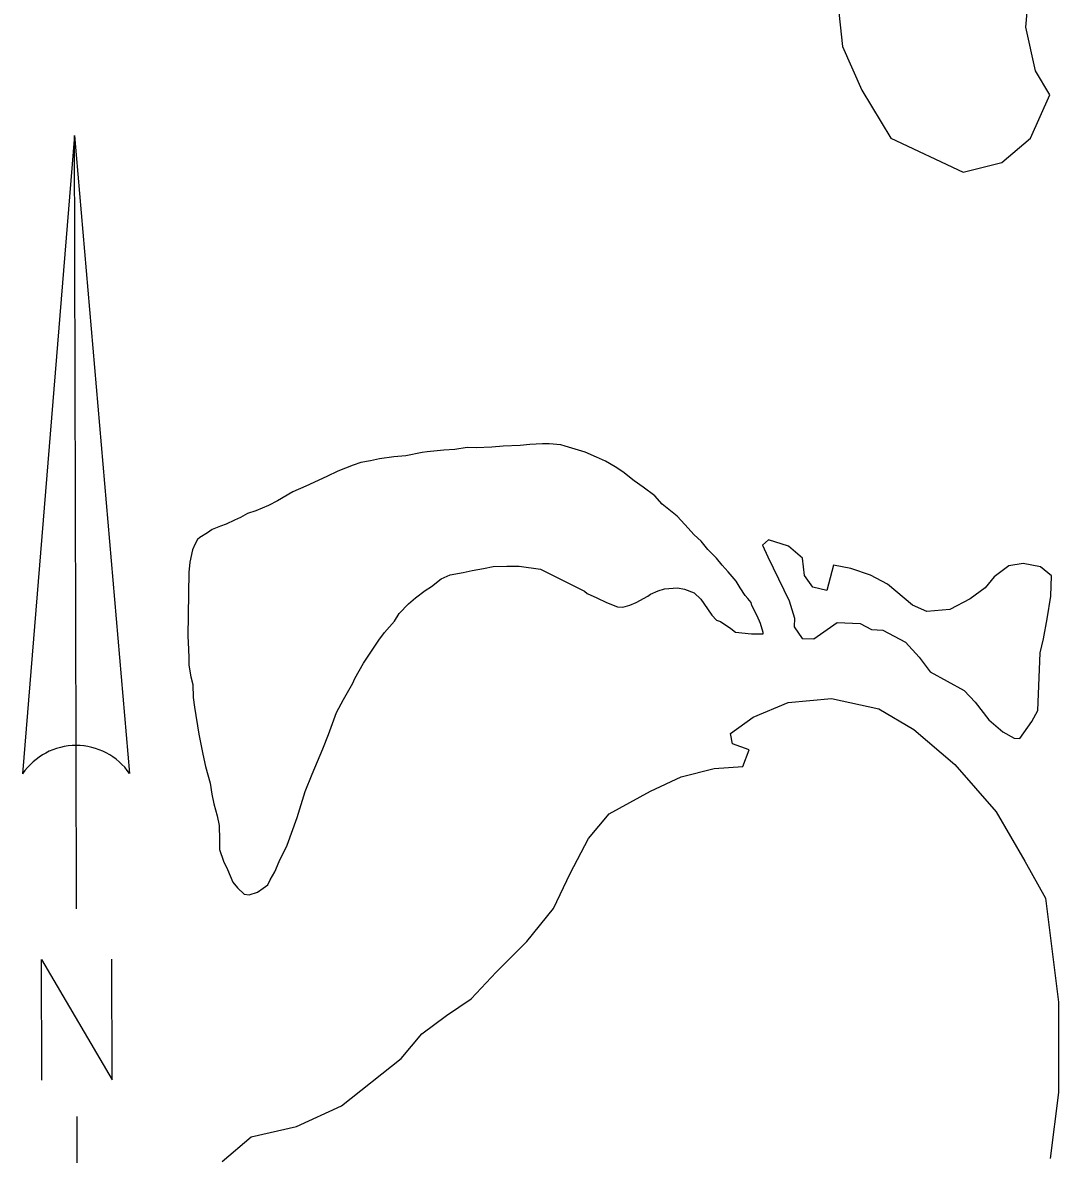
# Model space of a CAD drawing. Extents: x 3355677 to 3393573, y 612928 to 638357.
# Drawn here: x 3386620 to 3388266, y 632983 to 634782 of the extents above; entities that cross this region are included whole.
import ezdxf

# ---------------------------------------------------------------- set-up
doc = ezdxf.new("R2010")
doc.units = 0
for name, color, linetype in [('V-ANNO-SYMB', 7, 'Continuous'), ('V-SITE-VEGE', 7, 'Continuous'), ('V-TOPO-SHOR', 7, 'Continuous')]:
    doc.layers.add(name, color=color, linetype=linetype)

msp = doc.modelspace()

# ---------------------------------------------------------------- linework, layer by layer
at = {"layer": 'V-ANNO-SYMB'}
for p, q in [((3386702, 634602.8), (3386619.6, 633587.6)), ((3386702, 634602.8), (3386789.6, 633588)), ((3386704.5, 633632.8), (3386702, 634602.8)), ((3386702, 634602.8), (3386789.6, 633588)), ((3386704.5, 633632.8), (3386702, 634602.8)), ((3386705.2, 633372.8), (3386704.5, 633632.8)), ((3386706.9, 632717.8), (3386706.1, 633042.8))]:
    msp.add_line(p, q, dxfattribs=at)
msp.add_lwpolyline([(3386649.9, 633100.7), (3386649.4, 633292.7), (3386761.9, 633101), (3386761.4, 633293)], dxfattribs=at)
for start, end in [(90.15, 145.9446), (34.3555, 90.15), (34.3555, 90.1388)]:
    msp.add_arc((3386704.8, 633530), 102.8, start, end, dxfattribs=at)
at = {"layer": 'V-SITE-VEGE'}
for p, q in [((3387326.3, 634106.4), (3387306.6, 634103.4)), ((3387340.6, 634106.2), (3387326.3, 634106.4)), ((3387365.8, 634106.9), (3387340.6, 634106.2)), ((3387383.4, 634108.9), (3387365.8, 634106.9)), ((3387410.8, 634109.6), (3387383.4, 634108.9)), ((3387426.2, 634111.5), (3387410.8, 634109.6)), ((3387445.9, 634112.4), (3387426.2, 634111.5)), ((3387456.9, 634112.2), (3387445.9, 634112.4)), ((3387475.5, 634110.8), (3387456.9, 634112.2)), ((3387482.1, 634108.6), (3387475.5, 634110.8)), ((3387513.7, 634099.3), (3387482.1, 634108.6)), ((3387186.8, 634088.6), (3387172.6, 634085.5)), ((3387209.9, 634091.6), (3387186.8, 634088.6)), ((3387228.6, 634093.5), (3387209.9, 634091.6)), ((3387255, 634098.6), (3387228.6, 634093.5)), ((3387262.7, 634099.6), (3387255, 634098.6)), ((3387289, 634102.5), (3387262.7, 634099.6)), ((3387306.6, 634103.4), (3387289, 634102.5)), ((3387532.2, 634091.4), (3387513.7, 634099.3)), ((3387546.4, 634084.6), (3387532.2, 634091.4)), ((3387145, 634078.2), (3387120.8, 634068.7)), ((3387157.2, 634082.5), (3387145, 634078.2)), ((3387172.6, 634085.5), (3387157.2, 634082.5)), ((3387561.6, 634075.6), (3387546.4, 634084.6)), ((3387573.6, 634067.8), (3387561.6, 634075.6)), ((3387103.1, 634060.2), (3387070, 634045.3)), ((3387120.8, 634068.7), (3387103.1, 634060.2)), ((3387592, 634053.3), (3387573.6, 634067.8)), ((3387606.1, 634043.2), (3387592, 634053.3)), ((3387049.1, 634035.8), (3387024.7, 634021.8)), ((3387070, 634045.3), (3387049.1, 634035.8)), ((3387624.6, 634029.8), (3387606.1, 634043.2)), ((3387024.7, 634021.8), (3387010.4, 634014.4)), ((3387636.4, 634016.5), (3387624.6, 634029.8)), ((3387660.3, 633997.5), (3387636.4, 634016.5)), ((3386977.3, 634001.7), (3386966.2, 633995.3)), ((3386990.5, 634005.9), (3386977.3, 634001.7)), ((3387010.4, 634014.4), (3386990.5, 634005.9)), ((3386934.3, 633981.5), (3386921, 633976.2)), ((3386943.1, 633984.6), (3386934.3, 633981.5)), ((3386956.3, 633991), (3386943.1, 633984.6)), ((3386966.2, 633995.3), (3386956.3, 633991)), ((3387672.2, 633984.2), (3387660.3, 633997.5)), ((3387687.3, 633967.5), (3387672.2, 633984.2)), ((3386901.1, 633963.3), (3386897.8, 633960.1)), ((3386913.3, 633970.8), (3386901.1, 633963.3)), ((3386921, 633976.2), (3386913.3, 633970.8)), ((3387698.1, 633957.5), (3387687.3, 633967.5)), ((3386893.3, 633952.4), (3386889.9, 633943.7)), ((3386897.8, 633960.1), (3386893.3, 633952.4)), ((3387708.9, 633944.2), (3387698.1, 633957.5)), ((3387722.9, 633930.8), (3387708.9, 633944.2)), ((3387805.4, 633959.9), (3387796, 633951.2)), ((3387796, 633951.2), (3387804.4, 633932.6)), ((3387837, 633949.7), (3387805.4, 633959.9)), ((3387859.2, 633930.6), (3387837, 633949.7)), ((3386889.9, 633943.7), (3386885.2, 633924)), ((3387731.6, 633919.7), (3387722.9, 633930.8)), ((3387804.4, 633932.6), (3387838.4, 633862.9)), ((3387862.7, 633903.1), (3387859.2, 633930.6)), ((3386885.2, 633924), (3386883.9, 633907.6)), ((3387320.2, 633908), (3387334.5, 633911.1)), ((3387334.5, 633911.1), (3387352.1, 633914.2)), ((3387352.1, 633914.2), (3387367.5, 633917.2)), ((3387367.5, 633917.2), (3387389.5, 633918)), ((3387389.5, 633918), (3387409.2, 633917.7)), ((3387409.2, 633917.7), (3387443.1, 633912.9)), ((3387443.1, 633912.9), (3387512.8, 633877.9)), ((3387741.3, 633908.6), (3387731.6, 633919.7)), ((3387754.2, 633894.2), (3387741.3, 633908.6)), ((3387909, 633919.6), (3387898.4, 633878.9)), ((3387936.2, 633914.1), (3387909, 633919.6)), ((3387967.8, 633903.8), (3387936.2, 633914.1)), ((3388187.5, 633918.5), (3388164, 633901.1)), ((3388210.5, 633922.2), (3388187.5, 633918.5)), ((3388237.7, 633916.6), (3388210.5, 633922.2)), ((3388255.4, 633902.3), (3388237.7, 633916.6)), ((3386883.9, 633907.6), (3386882.4, 633806.8)), ((3387269.5, 633885.7), (3387285, 633897.6)), ((3387285, 633897.6), (3387299.4, 633903.9)), ((3387299.4, 633903.9), (3387320.2, 633908)), ((3387760.6, 633883.2), (3387754.2, 633894.2)), ((3387875.7, 633884.3), (3387862.7, 633903.1)), ((3387994.6, 633889.1), (3387967.8, 633903.8)), ((3388164, 633901.1), (3388149.7, 633883.4)), ((3388254.2, 633870.4), (3388255.4, 633902.3)), ((3387244, 633867.4), (3387259.5, 633879.3)), ((3387259.5, 633879.3), (3387269.5, 633885.7)), ((3387512.8, 633877.9), (3387517.1, 633874.5)), ((3387517.1, 633874.5), (3387532.4, 633867.7)), ((3387613.5, 633869.9), (3387618, 633873.1)), ((3387618, 633873.1), (3387630.1, 633878.4)), ((3387630.1, 633878.4), (3387640, 633881.6)), ((3387640, 633881.6), (3387660.9, 633883.5)), ((3387660.9, 633883.5), (3387671.8, 633881.1)), ((3387671.8, 633881.1), (3387687.1, 633875.4)), ((3387687.1, 633875.4), (3387697.9, 633865.4)), ((3387768.1, 633871), (3387760.6, 633883.2)), ((3387898.4, 633878.9), (3387875.7, 633884.3)), ((3388034.5, 633855.7), (3387994.6, 633889.1)), ((3388149.7, 633883.4), (3388126.2, 633866)), ((3387218.5, 633842.6), (3387232.9, 633857.7)), ((3387232.9, 633857.7), (3387244, 633867.4)), ((3387532.4, 633867.7), (3387547.6, 633859.9)), ((3387547.6, 633859.9), (3387565.1, 633853)), ((3387573.8, 633852.9), (3387584.8, 633856)), ((3387584.8, 633856), (3387594.8, 633860.3)), ((3387594.8, 633860.3), (3387613.5, 633869.9)), ((3387697.9, 633865.4), (3387708.6, 633849.9)), ((3387772.5, 633866.5), (3387768.1, 633871)), ((3387777.9, 633859.9), (3387772.5, 633866.5)), ((3387778.9, 633855.5), (3387777.9, 633859.9)), ((3387787.4, 633838.9), (3387778.9, 633855.5)), ((3387838.4, 633862.9), (3387846.5, 633835.2)), ((3388057, 633845.7), (3388034.5, 633855.7)), ((3388126.2, 633866), (3388093.6, 633848.9)), ((3388248.3, 633834.1), (3388254.2, 633870.4)), ((3387210.6, 633830.6), (3387218.5, 633842.6)), ((3387565.1, 633853), (3387573.8, 633852.9)), ((3387708.6, 633849.9), (3387715.1, 633839.9)), ((3387715.1, 633839.9), (3387722.6, 633832.2)), ((3387792.7, 633826.8), (3387787.4, 633838.9)), ((3388093.6, 633848.9), (3388057, 633845.7)), ((3387195, 633812.2), (3387210.6, 633830.6)), ((3387722.6, 633832.2), (3387729.2, 633829.9)), ((3387729.2, 633829.9), (3387745.5, 633818.7)), ((3387745.5, 633818.7), (3387753.1, 633813.1)), ((3387796.9, 633812.5), (3387792.7, 633826.8)), ((3387846.5, 633835.2), (3387846, 633821.6)), ((3387846, 633821.6), (3387859, 633802.8)), ((3387877.3, 633802.2), (3387914.7, 633828.2)), ((3387914.7, 633828.2), (3387951.2, 633826.8)), ((3387951.2, 633826.8), (3387969.1, 633817)), ((3388242.6, 633802.4), (3388248.3, 633834.1)), ((3386882.4, 633806.8), (3386883.2, 633785.9)), ((3387161.4, 633763.4), (3387186.1, 633800.3)), ((3387186.1, 633800.3), (3387195, 633812.2)), ((3387753.1, 633813.1), (3387778.3, 633810.5)), ((3387778.3, 633810.5), (3387796.9, 633810.3)), ((3387796.9, 633810.3), (3387796.9, 633812.5)), ((3387859, 633802.8), (3387877.3, 633802.2)), ((3387969.1, 633817), (3387987.4, 633816.3)), ((3387987.4, 633816.3), (3388023.2, 633796.8)), ((3388237.2, 633779.8), (3388242.6, 633802.4)), ((3386883.2, 633785.9), (3386884.1, 633771.7)), ((3388023.2, 633796.8), (3388045.1, 633773.2)), ((3386884.1, 633771.7), (3386884, 633760.7)), ((3388045.1, 633773.2), (3388062.5, 633749.7)), ((3388233.8, 633688.6), (3388237.2, 633779.8)), ((3386884, 633760.7), (3386887, 633742)), ((3387147.9, 633739.4), (3387161.4, 633763.4)), ((3388062.5, 633749.7), (3388116.3, 633720.3)), ((3386887, 633742), (3386890.1, 633729.9)), ((3386890.1, 633729.9), (3386890.9, 633709.1)), ((3387129.9, 633705.7), (3387144.5, 633731.8)), ((3387144.5, 633731.8), (3387147.9, 633739.4)), ((3388116.3, 633720.3), (3388133.8, 633701.4)), ((3386890.9, 633709.1), (3386892.9, 633693.7)), ((3386892.9, 633693.7), (3386900, 633650.8)), ((3387118.6, 633685), (3387129.9, 633705.7)), ((3388133.8, 633701.4), (3388155.6, 633673.3)), ((3387106.1, 633650.1), (3387118.6, 633685)), ((3388224, 633670.7), (3388233.8, 633688.6)), ((3388155.6, 633673.3), (3388177.8, 633654.2)), ((3388204.8, 633644.1), (3388224, 633670.7)), ((3386900, 633650.8), (3386906.1, 633619)), ((3387097, 633627.2), (3387106.1, 633650.1)), ((3388177.8, 633654.2), (3388195.7, 633644.4)), ((3388195.7, 633644.4), (3388204.8, 633644.1)), ((3387080, 633586.9), (3387097, 633627.2)), ((3386906.1, 633619), (3386910.2, 633599.2)), ((3386910.2, 633599.2), (3386917.5, 633572.7)), ((3387068.6, 633559.6), (3387080, 633586.9)), ((3386917.5, 633572.7), (3386920.6, 633555.2)), ((3386920.6, 633555.2), (3386923.6, 633539.8)), ((3387056, 633518.2), (3387068.6, 633559.6)), ((3386923.6, 633539.8), (3386928.8, 633521.1)), ((3386928.8, 633521.1), (3386931.9, 633505.7)), ((3387040, 633474.5), (3387056, 633518.2)), ((3386931.9, 633505.7), (3386932.7, 633482.6)), ((3386932.7, 633482.6), (3386932.5, 633467.3)), ((3386932.5, 633467.3), (3386938.8, 633448.6)), ((3387027.6, 633448.4), (3387040, 633474.5)), ((3386938.8, 633448.6), (3386945.2, 633435.3)), ((3387020.8, 633432), (3387027.6, 633448.4)), ((3386945.2, 633435.3), (3386953.7, 633415.5)), ((3387012.9, 633419), (3387020.8, 633432)), ((3386953.7, 633415.5), (3386961.2, 633406.6)), ((3386961.2, 633406.6), (3386972, 633396.6)), ((3386992.9, 633399.5), (3387001.8, 633406)), ((3387001.8, 633406), (3387009.5, 633411.4)), ((3387009.5, 633411.4), (3387012.9, 633419)), ((3386972, 633396.6), (3386979.7, 633395.3)), ((3386979.7, 633395.3), (3386992.9, 633399.5))]:
    msp.add_line(p, q, dxfattribs=at)
at = {"layer": 'V-TOPO-SHOR'}
for points in [[(3387915.4, 634812.9), (3387923, 634743.9), (3387953.7, 634674.9), (3387999.7, 634598.2), (3388114.7, 634544.5), (3388176.1, 634559.9), (3388222.1, 634598.2), (3388252.7, 634667.2), (3388229.7, 634705.6), (3388214.4, 634774.6), (3388222.1, 634858.9)], [(3386937, 632971.2), (3386982.8, 633010.5), (3387054.8, 633026.9), (3387126.8, 633059.6), (3387221.6, 633134.8), (3387254.4, 633174.1), (3387293.6, 633203.5), (3387332.9, 633229.7), (3387372.2, 633272.3), (3387421.2, 633321.3), (3387463.8, 633373.7), (3387489.9, 633429.3), (3387519.4, 633484.9), (3387552.1, 633524.2), (3387617.6, 633560.2), (3387666.6, 633583.1), (3387719, 633596.2), (3387764.8, 633599.5), (3387774.6, 633625.6), (3387748.4, 633635.4), (3387745.2, 633651.8), (3387781.2, 633678), (3387836.8, 633700.9), (3387905.5, 633707.4), (3387980.7, 633691.1), (3388036.4, 633658.3), (3388101.8, 633602.7), (3388167.2, 633527.5), (3388213.1, 633448.9), (3388245.8, 633390), (3388266.2, 633224.8), (3388266.2, 633080.8), (3388253.1, 632976.1)]]:
    msp.add_lwpolyline(points, dxfattribs=at)

doc.saveas('drawing.dxf')
